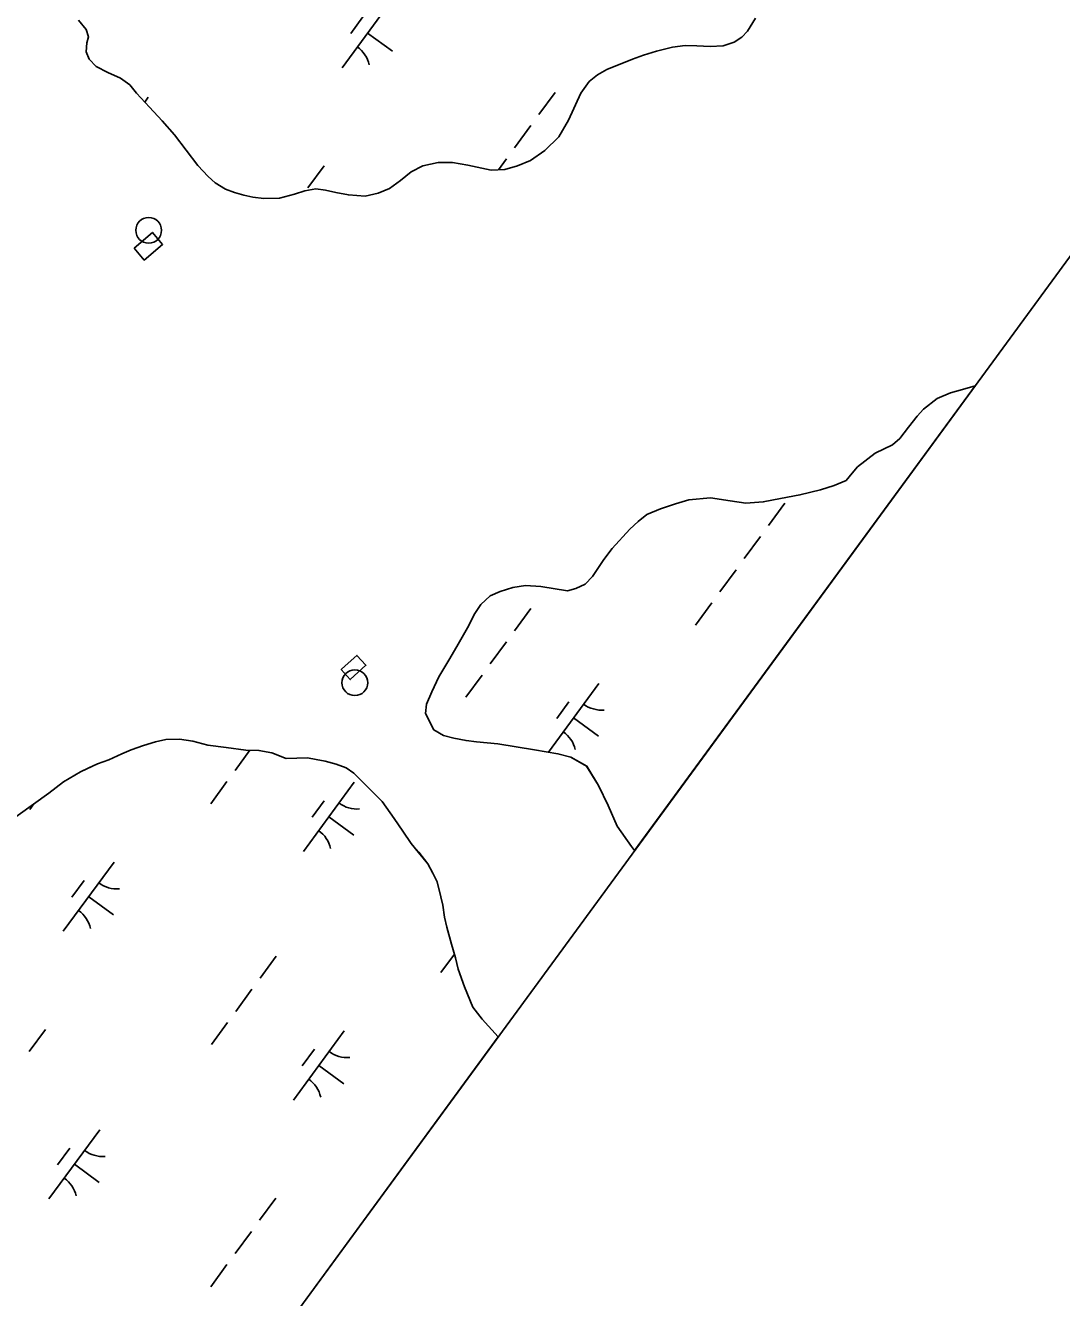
# Model space of a CAD drawing. Extents: x 3905714 to 3926767, y 183354 to 205755.
# Drawn here: x 3916483 to 3917087, y 186542 to 187283 of the extents above; entities that cross this region are included whole.
import ezdxf

# ---------------------------------------------------------------- set-up
doc = ezdxf.new("R2010")
doc.units = 0
for name, color, linetype in [('V-CHAN-DOCK', 7, 'Continuous'), ('V-DOMW-TANK', 7, 'Continuous'), ('V-GRID-FRAM', 7, 'Continuous'), ('V-GRID-MAJR', 7, 'Continuous'), ('V-TOPO-SHOR', 7, 'Continuous'), ('V-WETL-SWMP', 7, 'Continuous')]:
    doc.layers.add(name, color=color, linetype=linetype)

msp = doc.modelspace()

# ---------------------------------------------------------------- linework, layer by layer
at = {"layer": 'V-CHAN-DOCK'}
for points in [[(3916546.15, 187153.61), (3916556.89, 187162.74), (3916562.84, 187155.73), (3916552.11, 187146.6)], [(3916669.26, 186910.11), (3916676.02, 186916.25), (3916681.27, 186910.47), (3916672.16, 186902.19), (3916666.91, 186907.97)]]:
    msp.add_lwpolyline(points, close=True, dxfattribs=at)
at = {"layer": 'V-DOMW-TANK'}
for centre in [(3916554.69, 187163.91), (3916674.84, 186900.35)]:
    msp.add_circle(centre, 7.5, dxfattribs=at)
at = {"layer": 'V-GRID-FRAM'}
msp.add_lwpolyline([(3924287.85, 196971.08), (3915521.38, 185005.59), (3909313.29, 189695.82), (3918205.93, 201877.91), (3924287.85, 196971.08)], dxfattribs=at)
at = {"layer": 'V-GRID-MAJR'}
msp.add_spline([(3911382.55, 187266.99), (3914884.14, 187327.39), (3918088.41, 187383)], degree=3, dxfattribs=at)
at = {"layer": 'V-TOPO-SHOR'}
for points in [[(3916583.38, 187201.76), (3916569.75, 187219.64), (3916562.53, 187227.67), (3916555.16, 187235.71), (3916547.51, 187243.75), (3916543.62, 187248.6), (3916538.34, 187252.48), (3916530.98, 187255.94), (3916524.03, 187259.4), (3916520, 187263.55), (3916518.33, 187267.85), (3916518.6, 187273.13), (3916519.56, 187276.6), (3916518.31, 187280.9), (3916513.86, 187286.44)], [(3916583.38, 187201.76), (3916589.36, 187195.24), (3916593.39, 187191.64), (3916599.5, 187187.9), (3916604.78, 187185.97), (3916610.2, 187184.31), (3916615.47, 187183.21), (3916621.86, 187182.39), (3916631.02, 187182.68), (3916639.62, 187184.91), (3916645.72, 187186.86), (3916652.1, 187188.12), (3916657.79, 187187.3), (3916663.77, 187185.92), (3916671.12, 187184.54), (3916680.84, 187183.87), (3916688.33, 187185.54), (3916694.99, 187188.33), (3916701.36, 187192.92), (3916707.6, 187197.93), (3916714.4, 187201.41), (3916723.42, 187203.5), (3916731.74, 187203.38), (3916740.77, 187201.86), (3916754.23, 187198.97), (3916762.14, 187199.4), (3916769.63, 187201.49), (3916777.26, 187204.56), (3916785.58, 187210.4), (3916793.75, 187218.46), (3916799.43, 187228.18), (3916806.48, 187243.74), (3916811.33, 187250.55), (3916816.32, 187254.58), (3916821.73, 187257.64), (3916836.71, 187263.63), (3916842.95, 187265.87), (3916850.58, 187268.38), (3916859.88, 187270.61), (3916867.37, 187271.6), (3916874.03, 187271.47), (3916881.8, 187271.06), (3916889.43, 187271.49), (3916895.95, 187273.58), (3916900.39, 187276.36), (3916903.58, 187279.98), (3916908.28, 187287.48)], [(3916837.89, 186802.51), (3916836.09, 186804.89), (3916827.6, 186816.81), (3916822.45, 186828.88), (3916816.88, 186840.53), (3916809.92, 186851.62), (3916800.75, 186857.02), (3916793.12, 186858.95), (3916779.52, 186861.29), (3916758.14, 186864.72), (3916745.79, 186865.95), (3916739.68, 186866.64), (3916732.6, 186868.01), (3916726.49, 186869.53), (3916720.93, 186872.85), (3916715.92, 186882.42), (3916716.6, 186887.83), (3916719.65, 186895.06), (3916723.8, 186903.81), (3916730.17, 186914.36), (3916735.01, 186922.84), (3916740.41, 186932.28), (3916744.83, 186940.62), (3916748.3, 186945.89), (3916753.7, 186950.9), (3916759.52, 186953.41), (3916766.88, 186955.78), (3916774.37, 186956.9), (3916783.25, 186956.36), (3916798.8, 186953.89), (3916803.66, 186955.14), (3916809.06, 186957.79), (3916813.36, 186962.24), (3916816.13, 186966.26), (3916819.87, 186972.1), (3916824.71, 186978.49), (3916835.1, 186989.89), (3916839.95, 186994.34), (3916844.95, 186998.37), (3916852.99, 187001.71), (3916861.59, 187004.5), (3916869.5, 187006.87), (3916882.12, 187008.01), (3916893.51, 187006.22), (3916902.67, 187004.98), (3916912.8, 187005.69), (3916922.79, 187007.65), (3916934.16, 187009.75), (3916946.23, 187012.68), (3916954.14, 187015.2), (3916961.08, 187018.12), (3916964.54, 187022.43), (3916967.73, 187026.04), (3916978.12, 187034.11), (3916988.11, 187038.98), (3916992.4, 187042.6), (3916997.53, 187049.27), (3917002.51, 187055.66), (3917006.11, 187059.69), (3917014.16, 187065.95), (3917021.92, 187069.29), (3917028.86, 187071.24), (3917036.22, 187073.23)], [(3916469.69, 186816.67), (3916496.44, 186836), (3916505.03, 186842.54), (3916514.88, 186848.38), (3916519.87, 186850.75), (3916524.86, 186853.11), (3916531.52, 186855.48), (3916539.01, 186858.97), (3916544.42, 186861.2), (3916551.63, 186863.84), (3916558.71, 186865.93), (3916564.67, 186867.2), (3916572.72, 186867.48), (3916580.36, 186866.25), (3916589.24, 186863.9), (3916599.79, 186862.53), (3916611.31, 186861.02), (3916618.95, 186860.9), (3916626.44, 186859.52), (3916634.77, 186856.2)], [(3916758.44, 186694.08), (3916749.1, 186704.28), (3916743.67, 186711.35), (3916738.66, 186723.13), (3916735.03, 186733.4), (3916733.5, 186740.06), (3916731.12, 186747.96), (3916728.47, 186757.95), (3916727.07, 186763.64), (3916726.09, 186770.72), (3916724.97, 186775.57), (3916722.88, 186784.31), (3916720.37, 186789.3), (3916717.31, 186794.85), (3916712.03, 186801.51), (3916707.71, 186806.63), (3916702.85, 186813.84), (3916697.84, 186821.19), (3916690.75, 186831.03), (3916674.2, 186847.66), (3916669.76, 186850.71), (3916663.92, 186852.92), (3916657.54, 186854.71), (3916652.26, 186855.68), (3916647.27, 186856.5), (3916634.77, 186856.2)]]:
    msp.add_lwpolyline(points, dxfattribs=at)
at = {"layer": 'V-WETL-SWMP'}
for p, q in [((3916696.96, 187299.01), (3916667.41, 187258.68)), ((3916518.31, 187280.9), (3916513.86, 187286.44)), ((3916679.51, 187288.25), (3916672.42, 187278.57)), ((3916908.28, 187287.48), (3916903.58, 187279.98)), ((3916519.56, 187276.6), (3916518.31, 187280.9)), ((3916518.6, 187273.13), (3916519.56, 187276.6)), ((3916682.19, 187278.85), (3916696.71, 187268.21)), ((3916900.39, 187276.36), (3916895.95, 187273.58)), ((3916903.58, 187279.98), (3916900.39, 187276.36)), ((3916518.33, 187267.85), (3916518.6, 187273.13)), ((3916520, 187263.55), (3916518.33, 187267.85)), ((3916850.58, 187268.38), (3916842.95, 187265.87)), ((3916859.87, 187270.61), (3916850.58, 187268.38)), ((3916867.37, 187271.59), (3916859.87, 187270.61)), ((3916874.03, 187271.47), (3916867.37, 187271.59)), ((3916881.8, 187271.06), (3916874.03, 187271.47)), ((3916889.43, 187271.49), (3916881.8, 187271.06)), ((3916895.95, 187273.58), (3916889.43, 187271.49)), ((3916524.03, 187259.4), (3916520, 187263.55)), ((3916836.71, 187263.64), (3916821.73, 187257.64)), ((3916842.95, 187265.87), (3916836.71, 187263.64)), ((3916530.98, 187255.94), (3916524.03, 187259.4)), ((3916538.34, 187252.48), (3916530.98, 187255.94)), ((3916816.32, 187254.58), (3916811.33, 187250.55)), ((3916821.73, 187257.64), (3916816.32, 187254.58)), ((3916543.62, 187248.6), (3916538.34, 187252.48)), ((3916547.51, 187243.75), (3916543.62, 187248.6)), ((3916811.33, 187250.55), (3916806.48, 187243.74)), ((3916555.16, 187235.71), (3916547.51, 187243.75)), ((3916554.43, 187241.4), (3916552.39, 187238.62)), ((3916791.5, 187244.26), (3916782.05, 187231.35)), ((3916806.48, 187243.74), (3916799.43, 187228.19)), ((3916562.52, 187227.67), (3916555.16, 187235.71)), ((3916569.75, 187219.64), (3916562.52, 187227.67)), ((3916777.32, 187224.9), (3916767.86, 187211.99)), ((3916799.43, 187228.19), (3916793.75, 187218.46)), ((3916583.38, 187201.76), (3916569.75, 187219.64)), ((3916793.75, 187218.46), (3916785.58, 187210.4)), ((3916785.58, 187210.4), (3916777.26, 187204.56)), ((3916589.36, 187195.24), (3916583.38, 187201.76)), ((3916656.97, 187201.5), (3916647.52, 187188.59)), ((3916714.4, 187201.41), (3916707.6, 187197.93)), ((3916723.42, 187203.5), (3916714.4, 187201.41)), ((3916731.74, 187203.38), (3916723.42, 187203.5)), ((3916740.77, 187201.86), (3916731.74, 187203.38)), ((3916754.23, 187198.97), (3916740.77, 187201.86)), ((3916763.14, 187205.54), (3916758.49, 187199.2)), ((3916769.63, 187201.49), (3916762.14, 187199.4)), ((3916777.26, 187204.56), (3916769.63, 187201.49)), ((3916593.39, 187191.64), (3916589.36, 187195.24)), ((3916707.6, 187197.93), (3916701.36, 187192.92)), ((3916762.14, 187199.4), (3916754.23, 187198.97)), ((3916599.5, 187187.9), (3916593.39, 187191.64)), ((3916604.78, 187185.97), (3916599.5, 187187.9)), ((3916610.2, 187184.31), (3916604.78, 187185.97)), ((3916645.72, 187186.86), (3916639.62, 187184.91)), ((3916652.1, 187188.12), (3916645.72, 187186.86)), ((3916657.79, 187187.3), (3916652.1, 187188.12)), ((3916663.77, 187185.92), (3916657.79, 187187.3)), ((3916694.99, 187188.33), (3916688.33, 187185.54)), ((3916701.36, 187192.92), (3916694.99, 187188.33)), ((3916615.47, 187183.21), (3916610.2, 187184.31)), ((3916621.86, 187182.39), (3916615.47, 187183.21)), ((3916631.02, 187182.68), (3916621.86, 187182.39)), ((3916639.62, 187184.91), (3916631.02, 187182.68)), ((3916671.12, 187184.55), (3916663.77, 187185.92)), ((3916680.84, 187183.87), (3916671.12, 187184.55)), ((3916688.33, 187185.54), (3916680.84, 187183.87)), ((3916837.89, 186802.51), (3917036.22, 187073.23)), ((3917021.92, 187069.29), (3917014.16, 187065.95)), ((3917028.86, 187071.24), (3917021.92, 187069.29)), ((3917036.22, 187073.23), (3917028.86, 187071.24)), ((3917014.16, 187065.95), (3917006.12, 187059.69)), ((3917002.51, 187055.66), (3916997.53, 187049.27)), ((3917006.12, 187059.69), (3917002.51, 187055.66)), ((3916997.53, 187049.27), (3916992.4, 187042.6)), ((3916988.11, 187038.98), (3916978.12, 187034.11)), ((3916992.4, 187042.6), (3916988.11, 187038.98)), ((3916978.12, 187034.11), (3916967.73, 187026.04)), ((3916967.73, 187026.04), (3916964.54, 187022.43)), ((3916961.08, 187018.12), (3916954.14, 187015.2)), ((3916964.54, 187022.43), (3916961.08, 187018.12)), ((3916934.17, 187009.75), (3916922.79, 187007.65)), ((3916946.23, 187012.68), (3916934.17, 187009.75)), ((3916954.14, 187015.2), (3916946.23, 187012.68)), ((3916852.99, 187001.71), (3916844.95, 186998.37)), ((3916861.59, 187004.5), (3916852.99, 187001.71)), ((3916869.5, 187006.87), (3916861.59, 187004.5)), ((3916882.12, 187008), (3916869.5, 187006.87)), ((3916893.51, 187006.22), (3916882.12, 187008)), ((3916902.67, 187004.98), (3916893.51, 187006.22)), ((3916912.8, 187005.69), (3916902.67, 187004.98)), ((3916922.79, 187007.65), (3916912.8, 187005.69)), ((3916925.33, 187004.89), (3916915.88, 186991.98)), ((3916839.96, 186994.34), (3916835.1, 186989.89)), ((3916844.95, 186998.37), (3916839.96, 186994.34)), ((3916835.1, 186989.89), (3916824.71, 186978.49)), ((3916824.71, 186978.49), (3916819.87, 186972.1)), ((3916911.15, 186985.53), (3916901.69, 186972.62)), ((3916819.87, 186972.1), (3916816.13, 186966.27)), ((3916816.13, 186966.27), (3916813.36, 186962.24)), ((3916896.96, 186966.17), (3916887.51, 186953.26)), ((3916774.37, 186956.9), (3916766.88, 186955.78)), ((3916783.25, 186956.36), (3916774.37, 186956.9)), ((3916798.8, 186953.89), (3916783.25, 186956.36)), ((3916809.06, 186957.79), (3916803.66, 186955.14)), ((3916813.36, 186962.24), (3916809.06, 186957.79)), ((3916753.7, 186950.9), (3916748.29, 186945.9)), ((3916759.52, 186953.41), (3916753.7, 186950.9)), ((3916766.88, 186955.78), (3916759.52, 186953.41)), ((3916803.66, 186955.14), (3916798.8, 186953.89)), ((3916748.29, 186945.9), (3916744.83, 186940.62)), ((3916777.37, 186943.52), (3916767.91, 186930.61)), ((3916882.78, 186946.81), (3916873.32, 186933.9)), ((3916744.83, 186940.62), (3916740.41, 186932.28)), ((3916740.41, 186932.28), (3916735.01, 186922.84)), ((3916735.01, 186922.84), (3916730.16, 186914.36)), ((3916763.18, 186924.16), (3916753.73, 186911.25)), ((3916730.16, 186914.36), (3916723.8, 186903.81)), ((3916749, 186904.8), (3916739.54, 186891.89)), ((3916723.8, 186903.81), (3916719.65, 186895.06)), ((3916817.01, 186899.96), (3916787.65, 186859.89)), ((3916719.65, 186895.06), (3916716.6, 186887.83)), ((3916716.6, 186887.83), (3916715.92, 186882.42)), ((3916715.92, 186882.42), (3916720.93, 186872.85)), ((3916799.56, 186889.2), (3916792.46, 186879.52)), ((3916802.23, 186879.8), (3916816.75, 186869.16)), ((3916572.72, 186867.48), (3916564.67, 186867.2)), ((3916580.36, 186866.25), (3916572.72, 186867.48)), ((3916720.93, 186872.85), (3916726.49, 186869.53)), ((3916726.49, 186869.53), (3916732.6, 186868.01)), ((3916732.6, 186868.01), (3916739.68, 186866.64)), ((3916544.42, 186861.19), (3916539.01, 186858.97)), ((3916551.63, 186863.84), (3916544.42, 186861.19)), ((3916558.71, 186865.94), (3916551.63, 186863.84)), ((3916564.67, 186867.2), (3916558.71, 186865.94)), ((3916589.24, 186863.9), (3916580.36, 186866.25)), ((3916599.79, 186862.53), (3916589.24, 186863.9)), ((3916611.31, 186861.02), (3916599.79, 186862.53)), ((3916613.7, 186860.98), (3916605.01, 186849.13)), ((3916618.95, 186860.9), (3916611.31, 186861.02)), ((3916626.44, 186859.52), (3916618.95, 186860.9)), ((3916739.68, 186866.64), (3916745.78, 186865.95)), ((3916745.78, 186865.95), (3916758.14, 186864.72)), ((3916758.14, 186864.72), (3916779.52, 186861.29)), ((3916779.52, 186861.29), (3916793.12, 186858.95)), ((3916524.86, 186853.11), (3916514.88, 186848.38)), ((3916531.52, 186855.49), (3916524.86, 186853.11)), ((3916539.01, 186858.97), (3916531.52, 186855.49)), ((3916634.77, 186856.2), (3916626.44, 186859.52)), ((3916647.27, 186856.5), (3916634.77, 186856.2)), ((3916652.26, 186855.68), (3916647.27, 186856.5)), ((3916657.54, 186854.71), (3916652.26, 186855.68)), ((3916663.93, 186852.92), (3916657.54, 186854.71)), ((3916669.76, 186850.71), (3916663.93, 186852.92)), ((3916793.12, 186858.95), (3916800.76, 186857.02)), ((3916800.76, 186857.02), (3916809.93, 186851.62)), ((3916514.88, 186848.38), (3916505.03, 186842.54)), ((3916674.2, 186847.66), (3916669.76, 186850.71)), ((3916690.74, 186831.03), (3916674.2, 186847.66)), ((3916809.93, 186851.62), (3916816.88, 186840.53)), ((3916505.03, 186842.54), (3916496.44, 186836)), ((3916600.29, 186842.68), (3916590.83, 186829.77)), ((3916674.47, 186842.35), (3916644.92, 186802.02)), ((3916816.88, 186840.53), (3916822.45, 186828.88)), ((3916496.44, 186836), (3916469.69, 186816.67)), ((3916657.02, 186831.58), (3916649.92, 186821.9)), ((3916697.84, 186821.19), (3916690.74, 186831.03)), ((3916487.84, 186829.79), (3916485.42, 186826.48)), ((3916822.45, 186828.88), (3916827.6, 186816.81)), ((3916659.69, 186822.18), (3916674.21, 186811.54)), ((3916702.85, 186813.84), (3916697.84, 186821.19)), ((3916827.6, 186816.81), (3916836.09, 186804.89)), ((3916707.71, 186806.63), (3916702.85, 186813.84)), ((3916712.02, 186801.5), (3916707.71, 186806.63)), ((3916717.31, 186794.85), (3916712.02, 186801.5)), ((3916836.09, 186804.89), (3916837.89, 186802.51)), ((3916534.51, 186795.83), (3916504.96, 186755.5)), ((3916720.37, 186789.3), (3916717.31, 186794.85)), ((3916722.88, 186784.31), (3916720.37, 186789.3)), ((3916517.06, 186785.07), (3916509.97, 186775.39)), ((3916724.97, 186775.57), (3916722.88, 186784.31)), ((3916519.74, 186775.67), (3916534.26, 186765.03)), ((3916726.09, 186770.72), (3916724.97, 186775.57)), ((3916727.07, 186763.64), (3916726.09, 186770.72)), ((3916728.47, 186757.95), (3916727.07, 186763.64)), ((3916731.12, 186747.96), (3916728.47, 186757.95)), ((3916732.86, 186742.18), (3916725.01, 186731.46)), ((3916733.49, 186740.06), (3916731.12, 186747.96)), ((3916629.05, 186741.08), (3916619.6, 186728.17)), ((3916735.03, 186733.4), (3916733.49, 186740.06)), ((3916738.66, 186723.13), (3916735.03, 186733.4)), ((3916614.87, 186721.72), (3916605.41, 186708.81)), ((3916743.67, 186711.34), (3916738.66, 186723.13)), ((3916749.09, 186704.28), (3916743.67, 186711.34)), ((3916758.44, 186694.08), (3916749.09, 186704.28)), ((3916494.52, 186698.32), (3916485.07, 186685.41)), ((3916600.69, 186702.36), (3916591.23, 186689.45)), ((3916668.69, 186697.53), (3916639.14, 186657.19)), ((3915521.38, 185005.59), (3916758.44, 186694.08)), ((3916651.24, 186686.76), (3916644.15, 186677.08)), ((3916653.92, 186677.36), (3916668.44, 186666.72)), ((3916526.15, 186639.91), (3916496.6, 186599.58)), ((3916508.7, 186629.15), (3916501.61, 186619.47)), ((3916511.38, 186619.75), (3916525.9, 186609.11)), ((3916628.7, 186600.01), (3916619.25, 186587.11)), ((3916614.52, 186580.65), (3916605.06, 186567.75)), ((3916600.33, 186561.29), (3916590.88, 186548.39))]:
    msp.add_line(p, q, dxfattribs=at)
for centre, start, end in [((3916666.06, 187256.43), 12.99998, 54.54364), ((3916818.75, 186901.94), 232.99998, 274.54364), ((3916786.1, 186857.38), 12.99998, 54.54364), ((3916676.21, 186844.32), 232.99998, 274.54364), ((3916643.56, 186799.76), 12.99998, 54.54364), ((3916536.26, 186797.81), 232.99998, 274.54364), ((3916503.61, 186753.25), 12.99998, 54.54364), ((3916670.44, 186699.5), 232.99998, 274.54364), ((3916637.79, 186654.94), 12.99998, 54.54364), ((3916527.9, 186641.89), 232.99998, 274.54364), ((3916495.25, 186597.32), 12.99998, 54.54364)]:
    msp.add_arc(centre, 17.62, start, end, dxfattribs=at)

doc.saveas('drawing.dxf')
